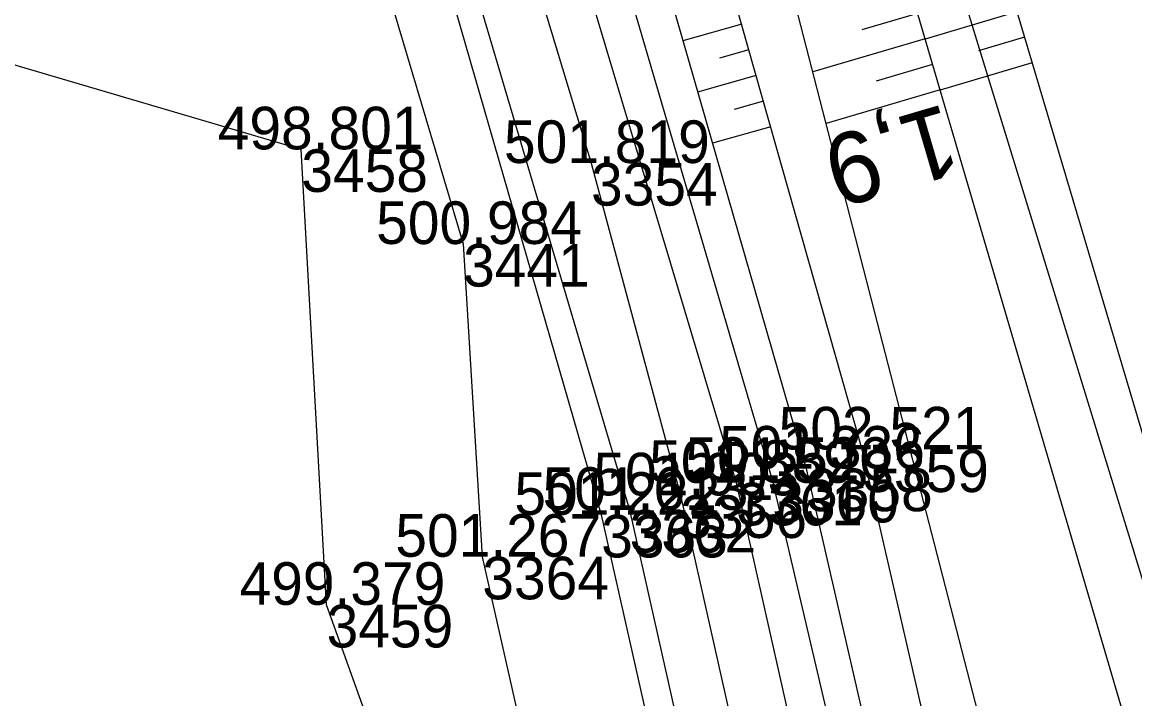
# Model space of a CAD drawing. Extents: x -1234191 to 23050, y -1290331 to -741191.
# Drawn here: x -864772.59 to -864741.23, y -1103617.8 to -1103598.73 of the extents above; entities that cross this region are included whole.
import ezdxf

# ---------------------------------------------------------------- set-up
doc = ezdxf.new("R2010")
doc.units = 0
for name, color, linetype in [('Vrstva 1', 7, 'Continuous'), ('Vrstva 4', 7, 'Continuous'), ('Vrstva 48', 7, 'Continuous'), ('Vrstva 49', 7, 'Continuous'), ('Vrstva 53', 7, 'Continuous'), ('Vrstva 55', 7, 'Continuous'), ('Vrstva 60', 7, 'Continuous'), ('Vrstva 61', 7, 'Continuous')]:
    doc.layers.add(name, color=color, linetype=linetype)

msp = doc.modelspace()

# ---------------------------------------------------------------- linework, layer by layer
at = {"layer": 'Vrstva 1'}
msp.add_lwpolyline([(-864793.889, -1103512.114), (-864783.846, -1103532.561), (-864777.779, -1103545.505), (-864772.313, -1103557.879), (-864767.014, -1103571.07), (-864765.039, -1103576.441), (-864763.844, -1103579.817), (-864763.627, -1103580.437), (-864761.439, -1103586.873), (-864759.929, -1103591.526), (-864756.554, -1103602.699), (-864754.035, -1103612.065), (-864749.646, -1103631.615), (-864746.393, -1103651.415), (-864744.316, -1103670.035), (-864743.32, -1103684.375), (-864742.928, -1103695.791), (-864742.93, -1103709.996), (-864743.322, -1103720.931)], dxfattribs=at)
at = {"layer": 'Vrstva 4'}
for points in [[(-864760.304, -1103585.507), (-864758.01, -1103589.284), (-864751.444, -1103611.627), (-864747.016, -1103630.542), (-864743.725, -1103651.465), (-864741.864, -1103669.866), (-864740.574, -1103695.824), (-864741.07, -1103721.125), (-864742.528, -1103740.954), (-864744.989, -1103760.616), (-864748.394, -1103780.311), (-864753.72, -1103800.993), (-864758.708, -1103817.793), (-864762.508, -1103827.219), (-864764.879, -1103833.984), (-864767.284, -1103841.096), (-864775.975, -1103861.988)], [(-864760.304, -1103585.507), (-864752.461, -1103611.71), (-864748.067, -1103631.259), (-864744.68, -1103651.488), (-864742.713, -1103669.874), (-864741.435, -1103695.94), (-864741.734, -1103721.107), (-864743.546, -1103740.884), (-864745.934, -1103760.969), (-864749.64, -1103780.578), (-864754.484, -1103800.203), (-864759.894, -1103817.389), (-864768.323, -1103840.531)], [(-864763.19, -1103586.386), (-864762.719, -1103590.246), (-864756.267, -1103612.613), (-864751.922, -1103631.922), (-864748.919, -1103652.31), (-864746.969, -1103670.202), (-864745.646, -1103695.918), (-864746.276, -1103720.801), (-864747.842, -1103740.601), (-864750.431, -1103760.522), (-864754.066, -1103779.853), (-864758.55, -1103798.895), (-864764.264, -1103818.201), (-864765.856, -1103824.388)], [(-864763.19, -1103586.386), (-864755.467, -1103612.474), (-864751.132, -1103631.794), (-864748.053, -1103651.833), (-864745.952, -1103670.077)]]:
    msp.add_lwpolyline(points, dxfattribs=at)
at = {"layer": 'Vrstva 48'}
for p, q in [((-864747.35, -1103598.482), (-864748.919, -1103598.942)), ((-864744.548, -1103598.435), (-864747.137, -1103599.205)), ((-864752.307, -1103598.789), (-864753.964, -1103599.259)), ((-864747.138, -1103599.201), (-864750.301, -1103600.13)), ((-864744.335, -1103599.154), (-864745.63, -1103599.539)), ((-864752.103, -1103599.511), (-864752.93, -1103599.745)), ((-864744.121, -1103599.873), (-864746.715, -1103600.644)), ((-864746.927, -1103599.921), (-864748.52, -1103600.389)), ((-864751.898, -1103600.232), (-864753.549, -1103600.7)), ((-864746.716, -1103600.641), (-864749.926, -1103601.583)), ((-864751.694, -1103600.954), (-864752.517, -1103601.188)), ((-864751.489, -1103601.676), (-864753.134, -1103602.142))]:
    msp.add_line(p, q, dxfattribs=at)
at = {"layer": 'Vrstva 49'}
for points in [[(-864739.852, -1103578.823), (-864748.397, -1103582.136), (-864746.235, -1103592.762), (-864738.006, -1103620.443)], [(-864751.289, -1103584.523), (-864749.66, -1103590.611), (-864740.399, -1103622.16), (-864735.098, -1103639.803)], [(-864768.791, -1103587.295), (-864764.13, -1103591.63), (-864760.159, -1103604.981), (-864759.618, -1103613.794), (-864755.399, -1103632.487), (-864751.164, -1103653.814), (-864748.952, -1103665.207)], [(-864739.342, -1103643.684), (-864740.349, -1103640.851), (-864743.792, -1103625.383), (-864751.56, -1103595.245), (-864752.623, -1103588.504)], [(-864748.91, -1103610.771), (-864754.563, -1103590.834), (-864757.003, -1103588.707)], [(-864757.003, -1103588.707), (-864750.493, -1103611.311), (-864745.977, -1103630.935), (-864744.529, -1103639.242), (-864741.975, -1103648.361)], [(-864759.225, -1103628.475), (-864764.007, -1103615.149), (-864764.72, -1103602.314), (-864776.079, -1103598.976)], [(-864739.723, -1103651.425), (-864740.766, -1103645.623), (-864744.376, -1103630.52), (-864748.91, -1103610.771)]]:
    msp.add_lwpolyline(points, dxfattribs=at)
at = {"layer": 'Vrstva 53'}
msp.add_lwpolyline([(-864869.74, -1103303.4), (-864855.1, -1103331.53), (-864834.52, -1103376.94), (-864795.6, -1103454.6), (-864803.1, -1103460.5), (-864775.38, -1103525.99), (-864764.18, -1103538.93), (-864727.24, -1103659.36), (-864730.26, -1103758.23), (-864750.67, -1103831.76), (-864786.8, -1103900.96), (-864807.11, -1103958.19)], dxfattribs=at)
at = {"layer": 'Vrstva 55'}
msp.add_lwpolyline([(-864869.74, -1103303.4), (-864855.1, -1103331.53), (-864834.52, -1103376.94), (-864795.6, -1103454.6), (-864803.1, -1103460.5), (-864775.38, -1103525.99), (-864764.18, -1103538.93), (-864727.24, -1103659.36), (-864730.26, -1103758.23), (-864750.67, -1103831.76), (-864786.8, -1103900.96), (-864807.11, -1103958.19)], dxfattribs=at)
at = {"layer": 'Vrstva 60'}
for p, q in [((-864764.72, -1103602.314), (-864764.72, -1103602.314)), ((-864756.554, -1103602.699), (-864756.554, -1103602.699)), ((-864760.159, -1103604.981), (-864760.159, -1103604.981)), ((-864748.91, -1103610.771), (-864748.91, -1103610.771)), ((-864750.493, -1103611.311), (-864750.493, -1103611.311)), ((-864752.461, -1103611.71), (-864752.461, -1103611.71)), ((-864751.444, -1103611.627), (-864751.444, -1103611.627)), ((-864754.035, -1103612.065), (-864754.035, -1103612.065)), ((-864756.267, -1103612.613), (-864756.267, -1103612.613)), ((-864755.467, -1103612.474), (-864755.467, -1103612.474)), ((-864759.618, -1103613.794), (-864759.618, -1103613.794)), ((-864764.007, -1103615.149), (-864764.007, -1103615.149))]:
    msp.add_line(p, q, dxfattribs=at)

# ---------------------------------------------------------------- texts
at = {"layer": 'Vrstva 48'}
msp.add_text('1,9', height=2, rotation=196.3593, dxfattribs=at).set_placement((-864746.576, -1103601.02))
at = {"layer": 'Vrstva 60'}
for s, p in [('3458', (-864764.72, -1103603.514)), ('3354', (-864756.554, -1103603.899)), ('3441', (-864760.159, -1103606.181)), ('3359', (-864748.91, -1103611.971)), ('3358', (-864750.493, -1103612.511)), ('3361', (-864752.461, -1103612.91)), ('3360', (-864751.444, -1103612.827)), ('3356', (-864754.035, -1103613.265)), ('3363', (-864756.267, -1103613.813)), ('3362', (-864755.467, -1103613.674)), ('3364', (-864759.618, -1103614.994)), ('3459', (-864764.007, -1103616.349))]:
    msp.add_text(s, height=1.2, dxfattribs=at).set_placement(p)
at = {"layer": 'Vrstva 61'}
for s, p in [('498.801', (-864767.077, -1103602.314)), ('501.819', (-864759.008, -1103602.699)), ('500.984', (-864762.61, -1103604.981)), ('502.521', (-864751.267, -1103610.771)), ('501.336', (-864752.945, -1103611.311)), ('501.889', (-864754.915, -1103611.71)), ('501.520', (-864753.895, -1103611.627)), ('501.903', (-864756.487, -1103612.065)), ('501.222', (-864758.715, -1103612.613)), ('501.613', (-864757.919, -1103612.474)), ('501.267', (-864762.07, -1103613.794)), ('499.379', (-864766.461, -1103615.149))]:
    msp.add_text(s, height=1.2, dxfattribs=at).set_placement(p)

doc.saveas('drawing.dxf')
